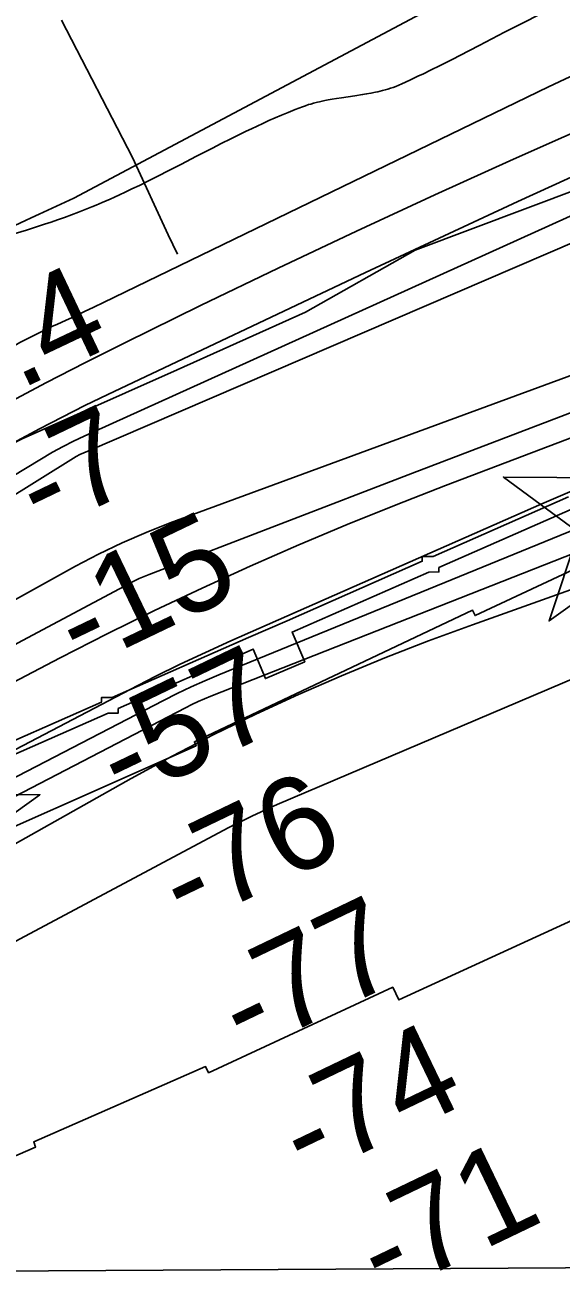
# Model space of a CAD drawing. Extents: x 3477039 to 3515015, y 546746 to 572297.
# Drawn here: x 3491237 to 3491621, y 564285 to 565180 of the extents above; entities that cross this region are included whole.
import ezdxf

# ---------------------------------------------------------------- set-up
doc = ezdxf.new("R2010")
doc.units = 0
for name, color, linetype in [('V-CHAN-DOCK', 7, 'Continuous'), ('V-CHAN-NAID', 7, 'Continuous'), ('V-GRID-MAJR', 7, 'Continuous'), ('V-RIVR-EDGE', 7, 'Continuous'), ('V-RIVR-RANG', 7, 'Continuous'), ('V-ROAD-CNTR', 7, 'Continuous'), ('V-RRAP-RVMT', 7, 'Continuous'), ('V-TOPO-DPTH', 7, 'Continuous'), ('V-TOPO-MAJR', 7, 'Continuous'), ('V-TOPO-MINR', 7, 'Continuous'), ('V-TOPO-SHOR', 7, 'Continuous'), ('V-TOPO-WATR', 7, 'Continuous')]:
    doc.layers.add(name, color=color, linetype=linetype)

msp = doc.modelspace()

# ---------------------------------------------------------------- linework, layer by layer
at = {"layer": 'V-CHAN-DOCK'}
for points in [[(3491626.09, 564841.3), (3491529.03, 564798.53), (3491521.23, 564798.47), (3491521.25, 564795.1), (3491424.45, 564752.45), (3491396.8, 564740.34), (3491299, 564697.33), (3491291.33, 564697.28), (3491291.36, 564693.96), (3491195.93, 564651.89)], [(3491199.31, 564643.54), (3491296.06, 564686.2), (3491303.42, 564686.25), (3491303.39, 564689.43), (3491400.18, 564732.11), (3491408.89, 564710.93), (3491437.13, 564723.03), (3491427.97, 564744.28), (3491525.95, 564787.39), (3491533.31, 564787.45), (3491533.29, 564790.62), (3491629.49, 564832.96)]]:
    msp.add_lwpolyline(points, dxfattribs=at)
at = {"layer": 'V-CHAN-NAID'}
for points in [[(3491656.02, 564854.96), (3491579.53, 564855.5), (3491641.1, 564810.1)], [(3491170.7, 564628.17), (3491247.19, 564627.62), (3491184.98, 564583.1)]]:
    msp.add_lwpolyline(points, dxfattribs=at)
msp.add_lwpolyline([(3491674.46, 564796.83), (3491612.25, 564752.31), (3491633.38, 564815.79), (3491641.1, 564810.1), (3491641.73, 564809.14), (3491643.12, 564807.28), (3491644.33, 564805.86), (3491645.79, 564804.36), (3491647.18, 564803.11), (3491648.64, 564801.95), (3491650.04, 564800.97), (3491651.72, 564799.93), (3491653.43, 564799.02), (3491655.22, 564798.21), (3491656.67, 564797.65), (3491658.3, 564797.12), (3491660.52, 564796.56), (3491662.06, 564796.27), (3491664.08, 564796.02), (3491665.62, 564795.91), (3491667.48, 564795.89), (3491669.17, 564795.97), (3491670.88, 564796.14), (3491672.78, 564796.45)], close=True, dxfattribs=at)
at = {"layer": 'V-GRID-MAJR'}
msp.add_spline([(3481202.02, 564229.25), (3486474.82, 564258.78), (3491747.62, 564289.07), (3497020.42, 564320.13), (3502293.21, 564351.96), (3507565.99, 564384.55), (3512838.77, 564417.92)], degree=3, dxfattribs=at)
at = {"layer": 'V-RIVR-EDGE'}
msp.add_lwpolyline([(3491636.35, 565063.37), (3491516.15, 565018.32), (3491437.61, 564973.79), (3491345.59, 564932.35), (3491234.57, 564882.99), (3491149.29, 564839.09), (3491111.23, 564811), (3491073.23, 564803.74), (3490997.18, 564778.19), (3490903.98, 564750.24), (3490826.71, 564721.63), (3490742.06, 564686.91), (3490677.65, 564655.82)], dxfattribs=at)
at = {"layer": 'V-ROAD-CNTR'}
for points in [[(3491663.21, 565215.96), (3491615.72, 565192.39), (3491608.84, 565189.07), (3491602.43, 565185.9), (3491596.43, 565182.89), (3491590.82, 565180.05), (3491580.33, 565174.65), (3491562.01, 565165.12), (3491548.27, 565158), (3491543.11, 565155.35)], [(3491543.11, 565155.35), (3491534.05, 565150.76), (3491527.23, 565147.37), (3491522.1, 565144.86), (3491518.24, 565143), (3491512.43, 565140.24), (3491506.6, 565137.55), (3491504.51, 565136.63), (3491502.47, 565135.81), (3491500.46, 565135.08), (3491498.51, 565134.41), (3491496.6, 565133.82), (3491494.73, 565133.28), (3491492.91, 565132.79), (3491491.14, 565132.35), (3491489.42, 565131.94), (3491487.74, 565131.57), (3491484.47, 565130.91), (3491481.39, 565130.35), (3491478.48, 565129.86), (3491473.01, 565129.03), (3491463.4, 565127.63), (3491459.81, 565127.08), (3491456.67, 565126.57), (3491453.95, 565126.08), (3491451.57, 565125.62), (3491449.5, 565125.19), (3491447.7, 565124.79), (3491446.13, 565124.42), (3491443.4, 565123.71), (3491441.37, 565123.13), (3491439.85, 565122.67), (3491437.6, 565121.93), (3491435.37, 565121.12), (3491430.22, 565119.13), (3491425.26, 565117.14), (3491420.47, 565115.14), (3491415.85, 565113.16), (3491411.4, 565111.19), (3491407.1, 565109.25), (3491402.94, 565107.33), (3491398.92, 565105.44), (3491395.04, 565103.59), (3491391.29, 565101.77), (3491384.04, 565098.19), (3491377.27, 565094.78), (3491370.93, 565091.55), (3491359.06, 565085.43), (3491348.69, 565080.06), (3491339.61, 565075.37), (3491331.65, 565071.32), (3491324.66, 565067.81), (3491318.54, 565064.79), (3491313.16, 565062.19), (3491308.44, 565059.95), (3491304.3, 565058.02), (3491300.67, 565056.36), (3491297.49, 565054.93), (3491291.89, 565052.48), (3491287.68, 565050.69), (3491284.51, 565049.37), (3491279.74, 565047.45), (3491274.95, 565045.58), (3491269.8, 565043.65), (3491264.8, 565041.83), (3491259.94, 565040.11), (3491255.21, 565038.48), (3491250.61, 565036.93), (3491246.14, 565035.46), (3491241.81, 565034.06), (3491237.6, 565032.73), (3491229.41, 565030.2)]]:
    msp.add_lwpolyline(points, dxfattribs=at)
at = {"layer": 'V-RRAP-RVMT'}
for points in [[(3491688.52, 564816.8), (3491559.18, 564756.11), (3491557.31, 564760.11), (3491357.95, 564665.6), (3491359.22, 564662.77), (3491155.67, 564572.35), (3491154.61, 564574.62), (3491022.16, 564514.59), (3491020, 564519.02), (3490875.13, 564450.72), (3490878.79, 564442.87), (3490757.88, 564389.02), (3490754.99, 564394.6), (3490604.44, 564326.55), (3490605.56, 564323.65), (3490552.36, 564300.86), (3490423.35, 564573.9), (3490338.24, 564534.22), (3490346.7, 564515.86), (3490214.02, 564451.55), (3490223.2, 564431.47), (3490102.68, 564371.99), (3490107.24, 564362.41), (3489973.36, 564293.56)], [(3490067.1, 563798.55), (3490201.79, 563876.16), (3490200.14, 563879.89), (3490310.75, 563937.66), (3490328.02, 563905.03), (3490469.46, 563979.61), (3490466.6, 563986.15), (3490577.53, 564041.81), (3490589.14, 564021.73), (3490731.95, 564093.76), (3490719.89, 564119.63), (3490840.06, 564174.36), (3490845.02, 564164.11), (3490988.06, 564230.44), (3490971.36, 564270.27), (3491099.5, 564327.58), (3491105.15, 564314.66), (3491244.11, 564374.86), (3491242.77, 564378.55), (3491366.04, 564432.66), (3491368.09, 564428.27), (3491500.21, 564489.5), (3491504.52, 564480.45), (3491649.23, 564546.95)]]:
    msp.add_lwpolyline(points, dxfattribs=at)
at = {"layer": 'V-TOPO-DPTH'}
for points in [[(3489971.36, 564017.66), (3490118.25, 564102.48), (3490126.37, 564107.14), (3490134.5, 564111.76), (3490142.65, 564116.33), (3490150.83, 564120.88), (3490808.11, 564483.7), (3490894.36, 564530.92), (3490980.81, 564577.73), (3491067.59, 564623.95), (3491154.59, 564669.76), (3491261.77, 564725.74), (3491295.49, 564742.95), (3491329.4, 564759.75), (3491363.62, 564775.92), (3491398.05, 564791.67), (3491432.74, 564806.81), (3491467.6, 564821.56), (3491502.71, 564835.72), (3491537.97, 564849.47), (3492505.53, 565217.5)], [(3489971.36, 564017.66), (3490118.25, 564102.48), (3490126.37, 564107.14), (3490134.5, 564111.76), (3490142.65, 564116.33), (3490150.83, 564120.88), (3490808.11, 564483.7), (3490894.36, 564530.92), (3490980.81, 564577.73), (3491067.59, 564623.95), (3491154.59, 564669.76), (3491261.77, 564725.74), (3491295.49, 564742.95), (3491329.4, 564759.75), (3491363.62, 564775.92), (3491398.05, 564791.67), (3491432.74, 564806.81), (3491467.6, 564821.56), (3491502.71, 564835.72), (3491537.97, 564849.47), (3492505.53, 565217.5)], [(3492293.83, 565173.59), (3491340.69, 564822.65), (3491323.3, 564815.79), (3491306.14, 564808.4), (3491289.35, 564800.23), (3491272.79, 564791.53), (3491015.59, 564648.75), (3490870.85, 564567.84), (3490726.44, 564486.37), (3490582.5, 564404.06), (3490438.88, 564321.18), (3490161.37, 564159.95), (3490141.15, 564148.18), (3490120.95, 564136.38), (3490100.77, 564124.54), (3490080.61, 564112.68), (3489582.34, 563818.86)], [(3489582.34, 563818.86), (3490080.61, 564112.68), (3490100.77, 564124.54), (3490120.95, 564136.38), (3490141.15, 564148.18), (3490161.37, 564159.95), (3490438.88, 564321.18), (3490582.5, 564404.06), (3490726.44, 564486.37), (3490870.85, 564567.84), (3491015.59, 564648.75), (3491272.79, 564791.53), (3491289.35, 564800.23), (3491306.14, 564808.4), (3491323.3, 564815.79), (3491340.69, 564822.65), (3492293.83, 565173.59)], [(3491803.1, 565179.79), (3491586.79, 565083.45), (3491530.32, 565057.93), (3491474.06, 565032), (3491418.08, 565005.44), (3491362.29, 564978.48), (3491308.49, 564952.11), (3491279.87, 564937.78), (3491251.42, 564923.14), (3491223.21, 564908.03), (3491195.17, 564892.61), (3490466.58, 564484.09), (3490194.61, 564327.74), (3490081.64, 564261.18), (3490070.54, 564254.66)], [(3491647.46, 565051.7), (3491286.73, 564888.45), (3491279.05, 564884.88), (3491271.41, 564881.2), (3491263.85, 564877.38), (3491256.33, 564873.45), (3490318.85, 564306.06), (3490284.86, 564284.26), (3490254.6, 564265.02), (3490224.24, 564245.93), (3490193.73, 564227.09), (3490163.12, 564208.4), (3490113.25, 564178.24), (3490107.5, 564174.76), (3490101.74, 564171.28), (3490095.99, 564167.8), (3490090.23, 564164.32), (3489153.52, 563613.15), (3489118.61, 563594.73), (3489083.32, 563577.04), (3489047.78, 563559.83), (3488100.82, 563061.66)], [(3488100.82, 563061.66), (3489047.78, 563559.83), (3489083.32, 563577.04), (3489118.61, 563594.73), (3489153.52, 563613.15), (3490090.23, 564164.32), (3490095.99, 564167.8), (3490101.74, 564171.28), (3490107.5, 564174.76), (3490113.25, 564178.24), (3490163.12, 564208.4), (3490193.73, 564227.09), (3490224.24, 564245.93), (3490254.6, 564265.02), (3490284.86, 564284.26), (3490318.85, 564306.06), (3491256.33, 564873.45), (3491263.85, 564877.38), (3491271.41, 564881.2), (3491279.05, 564884.88), (3491286.73, 564888.45), (3491647.46, 565051.7)], [(3492126.92, 565020.88), (3491375.59, 564713.69), (3491365.53, 564709.42), (3491355.55, 564704.96), (3491345.69, 564700.24), (3491335.92, 564695.34), (3490931.36, 564485.45), (3490801.76, 564417.37), (3490672.64, 564348.41), (3490544.23, 564278.12), (3490416.3, 564206.96), (3490216.33, 564094.38), (3490188.75, 564078.84), (3490161.17, 564063.27), (3490133.61, 564047.68), (3490106.07, 564032.07), (3489612.21, 563751.87)], [(3489612.21, 563751.87), (3490106.07, 564032.07), (3490133.61, 564047.68), (3490161.17, 564063.27), (3490188.75, 564078.84), (3490216.33, 564094.38), (3490416.3, 564206.96), (3490544.23, 564278.12), (3490672.64, 564348.41), (3490801.76, 564417.37), (3490931.36, 564485.45), (3491335.92, 564695.34), (3491345.69, 564700.24), (3491355.55, 564704.96), (3491365.53, 564709.42), (3491375.59, 564713.69), (3492126.92, 565020.88)], [(3491737.38, 564892.24), (3491607.11, 564836.22), (3491384.17, 564737.99), (3491365.93, 564729.73), (3491347.8, 564721.22), (3491329.84, 564712.35), (3491312, 564703.24), (3490295.8, 564171.09), (3490270.76, 564157.85), (3490245.8, 564144.48), (3490220.95, 564130.9), (3490196.17, 564117.18), (3490171.47, 564103.32), (3490146.79, 564089.41), (3490122.17, 564075.42), (3490097.58, 564061.37), (3490075.96, 564048.97), (3490040.57, 564028.7)], [(3490040.57, 564028.7), (3490075.96, 564048.97), (3490097.58, 564061.37), (3490122.17, 564075.42), (3490146.79, 564089.41), (3490171.47, 564103.32), (3490196.17, 564117.18), (3490220.95, 564130.9), (3490245.8, 564144.48), (3490270.76, 564157.85), (3490295.8, 564171.09), (3491312, 564703.24), (3491329.84, 564712.35), (3491347.8, 564721.22), (3491365.93, 564729.73), (3491384.17, 564737.99), (3491607.11, 564836.22), (3491737.38, 564892.24)]]:
    msp.add_lwpolyline(points, dxfattribs=at)
at = {"layer": 'V-TOPO-MAJR'}
msp.add_lwpolyline([(3492078.18, 564977.42), (3491369.77, 564698.38), (3491365.15, 564696.47), (3491360.56, 564694.47), (3491356.05, 564692.32), (3491351.57, 564690.08), (3491210.16, 564616.51), (3491135.23, 564577.01), (3491060.6, 564536.96), (3490986.41, 564496.1), (3490912.52, 564454.69), (3490234.26, 564069.75), (3490205.05, 564053.18), (3490175.83, 564036.62), (3490146.61, 564020.06), (3490117.39, 564003.52), (3489628.31, 563726.7)], dxfattribs=at)
at = {"layer": 'V-TOPO-MINR'}
for points in [[(3492227.36, 565563.96), (3491271.58, 565055.61), (3491237.39, 565039.84), (3491203.28, 565023.88), (3491169.31, 565007.63), (3491135.43, 564991.2), (3491038.59, 564943.71), (3490956.47, 564903.16), (3490874.51, 564862.3), (3490792.78, 564820.97), (3490711.2, 564779.34), (3490018.78, 564423.51)], [(3492505.53, 565217.5), (3491537.97, 564849.47), (3491502.71, 564835.72), (3491467.6, 564821.56), (3491432.74, 564806.81), (3491398.05, 564791.67), (3491363.62, 564775.92), (3491329.4, 564759.75), (3491295.49, 564742.95), (3491261.77, 564725.74), (3491154.59, 564669.76), (3491067.59, 564623.95), (3490980.81, 564577.73), (3490894.36, 564530.92), (3490808.11, 564483.7), (3490150.83, 564120.88), (3490142.65, 564116.33), (3490134.5, 564111.76), (3490126.37, 564107.14), (3490118.25, 564102.48), (3489971.36, 564017.66)], [(3491755.51, 565203.03), (3491611.9, 565135.5), (3491292.75, 564980.65), (3491285.98, 564977.4), (3491279.21, 564974.19), (3491272.41, 564971.02), (3491265.59, 564967.89), (3491259.73, 564965.22), (3491255.84, 564963.43), (3491251.97, 564961.61), (3491248.12, 564959.75), (3491244.29, 564957.86), (3491240.47, 564955.92), (3491236.68, 564953.95), (3491232.91, 564951.94), (3491229.15, 564949.89), (3491172.73, 564918.66), (3491140.72, 564901.08), (3491108.64, 564883.64), (3491076.45, 564866.39), (3491044.19, 564849.29), (3490066.31, 564334.79)], [(3492006.64, 565186.24), (3491281.62, 564874.21), (3491278.78, 564872.95), (3491275.97, 564871.64), (3491273.19, 564870.25), (3490630.61, 564469.29), (3490545.19, 564414.87), (3490459.38, 564361.06), (3490373.02, 564308.18), (3490286.27, 564255.9), (3490167.93, 564185.45), (3490140.07, 564168.85), (3490112.23, 564152.23), (3490084.39, 564135.59), (3490056.57, 564118.94)], [(3492293.83, 565173.59), (3491340.69, 564822.65), (3491323.3, 564815.79), (3491306.14, 564808.4), (3491289.35, 564800.23), (3491272.79, 564791.53), (3491015.59, 564648.75), (3490870.85, 564567.84), (3490726.44, 564486.37), (3490582.5, 564404.06), (3490438.88, 564321.18), (3490161.37, 564159.95), (3490141.15, 564148.18), (3490120.95, 564136.38), (3490100.77, 564124.54), (3490080.61, 564112.68), (3489582.34, 563818.86)], [(3491803.1, 565179.79), (3491586.79, 565083.45), (3491530.32, 565057.93), (3491474.06, 565032), (3491418.08, 565005.44), (3491362.29, 564978.48), (3491308.49, 564952.11), (3491279.87, 564937.78), (3491251.42, 564923.14), (3491223.21, 564908.03), (3491195.17, 564892.61), (3490466.58, 564484.09), (3490194.61, 564327.74), (3490081.64, 564261.18), (3490070.54, 564254.66)], [(3492560.41, 565107.88), (3491557.26, 564749.6), (3491525.76, 564737.94), (3491494.44, 564725.81), (3491463.4, 564712.96), (3491432.56, 564699.65), (3491402.07, 564685.55), (3491371.86, 564670.89), (3491342.08, 564655.38), (3491312.59, 564639.3), (3490197.21, 564010.65), (3490193.6, 564008.62), (3490191.68, 564007.53), (3490189.38, 564006.23), (3490185.77, 564004.17), (3490184.57, 564003.48), (3489246.45, 563458.32)], [(3491699.35, 565103.21), (3491589.79, 565053.16), (3491480.62, 565002.24), (3491295.85, 564914.71), (3491279.43, 564906.75), (3491263.12, 564898.6), (3491246.95, 564890.15), (3491230.89, 564881.5), (3490948.82, 564726.34), (3490801.88, 564644.06), (3490655.8, 564560.32), (3490511.01, 564474.37), (3490367.06, 564386.96), (3490139.44, 564246.37), (3490109.92, 564228.2), (3490080.38, 564210.09), (3490050.77, 564192.07)], [(3492126.92, 565020.88), (3491375.59, 564713.69), (3491365.53, 564709.42), (3491355.55, 564704.96), (3491345.69, 564700.24), (3491335.92, 564695.34), (3490931.36, 564485.45), (3490801.76, 564417.37), (3490672.64, 564348.41), (3490544.23, 564278.12), (3490416.3, 564206.96), (3490216.33, 564094.38), (3490188.75, 564078.84), (3490161.17, 564063.27), (3490133.61, 564047.68), (3490106.07, 564032.07), (3489612.21, 563751.87)], [(3491710.57, 564933.37), (3491612.47, 564895.87), (3491514.41, 564858.26), (3491325.56, 564785.66), (3491321.99, 564784.21), (3491318.45, 564782.67), (3491314.97, 564781), (3491311.53, 564779.24), (3491234.8, 564738.21), (3491193.09, 564715.76), (3491151.46, 564693.16), (3491109.95, 564670.34), (3491068.52, 564647.37), (3490155.72, 564138.14), (3490142.07, 564130.48), (3490128.44, 564122.76), (3490114.86, 564114.98), (3490101.3, 564107.14), (3489849.94, 563960.96)], [(3491737.38, 564892.24), (3491607.11, 564836.22), (3491384.17, 564737.99), (3491365.93, 564729.73), (3491347.8, 564721.22), (3491329.84, 564712.35), (3491312, 564703.24), (3490295.8, 564171.09), (3490270.76, 564157.85), (3490245.8, 564144.48), (3490220.95, 564130.9), (3490196.17, 564117.18), (3490171.47, 564103.32), (3490146.79, 564089.41), (3490122.17, 564075.42), (3490097.58, 564061.37), (3490075.96, 564048.97), (3490040.57, 564028.7)], [(3491989.22, 564864.03), (3491417.38, 564620.61), (3491408.48, 564616.69), (3491399.66, 564612.6), (3491390.94, 564608.29), (3491382.29, 564603.83), (3491183.08, 564497.63), (3491075.23, 564439.34), (3490967.83, 564380.24), (3490861.12, 564319.91), (3490754.86, 564258.76), (3490281.74, 563982.91), (3490252.73, 563966.24), (3490223.6, 563949.81), (3490194.26, 563933.74), (3490164.79, 563917.91), (3489547.44, 563591.23)]]:
    msp.add_lwpolyline(points, dxfattribs=at)
at = {"layer": 'V-TOPO-SHOR'}
msp.add_lwpolyline([(3491262.74, 565183.26), (3491313.7, 565084.77), (3491339.14, 565029.36), (3491345.8, 565015.34)], dxfattribs=at)
at = {"layer": 'V-TOPO-WATR'}
msp.add_lwpolyline([(3491647.46, 565051.7), (3491286.73, 564888.45), (3491279.05, 564884.88), (3491271.41, 564881.2), (3491263.85, 564877.38), (3491256.33, 564873.45), (3490318.85, 564306.06), (3490284.86, 564284.26), (3490254.6, 564265.02), (3490224.24, 564245.93), (3490193.73, 564227.09), (3490163.12, 564208.4), (3490113.25, 564178.24), (3490107.5, 564174.76), (3490101.74, 564171.28), (3490095.99, 564167.8), (3490090.23, 564164.32), (3489153.52, 563613.15), (3489118.61, 563594.73), (3489083.32, 563577.04), (3489047.78, 563559.83), (3488100.82, 563061.66)], dxfattribs=at)

# ---------------------------------------------------------------- texts
at = {"layer": 'V-RIVR-RANG'}
for s, rotation, p in [('16.4', 25.37833, (3491142.62, 564875.25)), ('-7', 25.66525, (3491248.39, 564814.47)), ('-15', 25.66525, (3491276.51, 564717.04)), ('-57', 25.66525, (3491306.51, 564620.51)), ('-76', 25.66525, (3491351.28, 564531.07)), ('-77', 25.66525, (3491394.12, 564440.71)), ('-74', 25.66525, (3491437.69, 564350.7)), ('-71', 25.66525, (3491493.14, 564266.4))]:
    msp.add_text(s, height=67, rotation=rotation, dxfattribs=at).set_placement(p)

doc.saveas('drawing.dxf')
